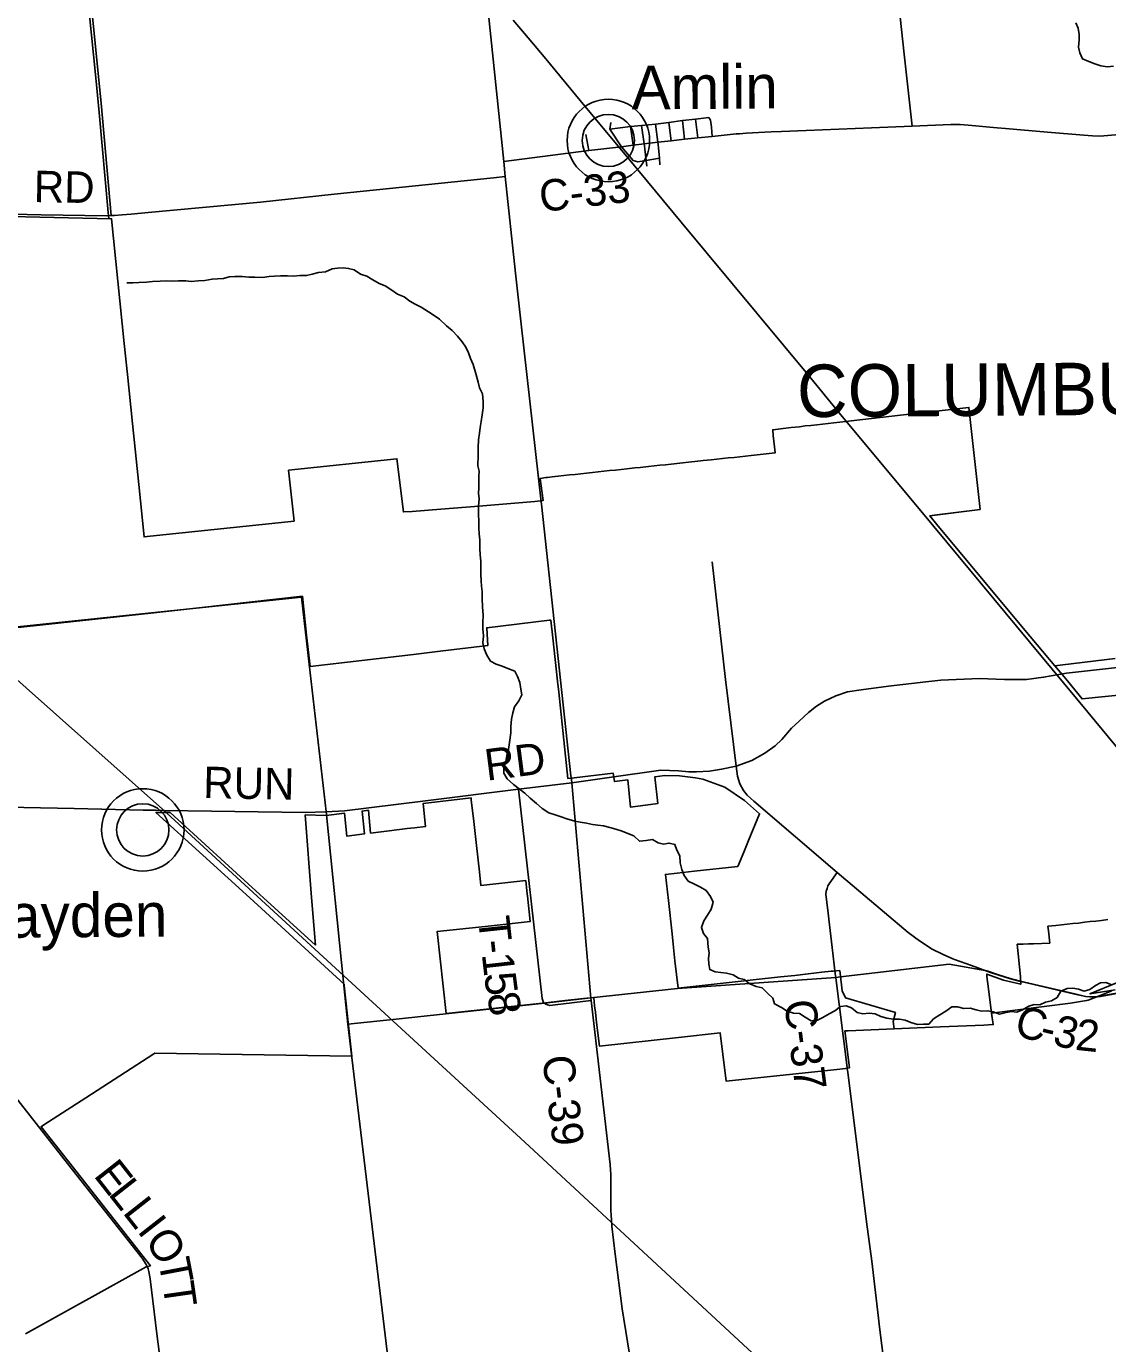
# Model space of a CAD drawing. Extents: x 114604 to 551442, y 316898 to 567001.
# Drawn here: x 149788 to 160095, y 417252 to 429812 of the extents above; entities that cross this region are included whole.
import ezdxf

# ---------------------------------------------------------------- set-up
doc = ezdxf.new("R2010")
doc.units = 0
for name, color, linetype in [('_CIVIL_CONSTRUCTION', 7, 'Continuous'), ('GE_P_Alignment_1000_Bearings', 7, 'Continuous'), ('GE_P_Alignment_1000_Cardinal_Points', 7, 'Continuous'), ('GE_P_Alignment_100_Cardinal_Points', 7, 'Continuous'), ('GE_P_Alignment_100_Stations', 7, 'Continuous'), ('GE_P_Alignment_500_Bearings', 7, 'Continuous'), ('GE_P_Alignment_500_Distances', 7, 'Continuous'), ('GE_X_Alignment', 7, 'Continuous'), ('PM_P_Cells', 7, 'Continuous'), ('PM_P_CL_Double_Solid', 7, 'Continuous'), ('PM_P_Crosswalk', 7, 'Continuous'), ('PM_X_Dotted_Line', 7, 'Continuous'), ('SH_Named_Boundary', 7, 'Continuous')]:
    doc.layers.add(name, color=color, linetype=linetype)

msp = doc.modelspace()

# ---------------------------------------------------------------- linework, layer by layer
at = {"layer": 'GE_P_Alignment_1000_Bearings'}
for points in [[(160299, 422796), (159907, 423274), (158330, 425173), (158010, 425557), (157837, 425765), (157693, 425940), (157535, 426128), (157236, 426492), (156029, 427945), (155540, 428536), (155066, 429106), (154739, 429502), (154570, 429704), (154430, 429872)], [(147203, 425812), (147532, 425512), (151087, 422349), (154540, 419172), (158440, 415556), (161813, 412533), (168064, 407288)]]:
    msp.add_lwpolyline(points, dxfattribs=at)
at = {"layer": 'GE_P_Alignment_1000_Cardinal_Points'}
for p, q in [((156190, 428749), (156166, 428927)), ((155350, 428832), (155358, 428896)), ((155461, 428665), (155350, 428832)), ((155571, 428681), (155548, 428857)), ((155935, 428722), (155911, 428897)), ((156061, 428736), (156042, 428914)), ((155149, 428628), (155121, 428781))]:
    msp.add_line(p, q, dxfattribs=at)
for points in [[(155350, 428832), (155548, 428857), (155653, 428867), (155785, 428879), (155911, 428897), (156042, 428914), (156166, 428927), (156293, 428944)], [(156326, 428763), (156319, 428850), (156308, 428917), (156293, 428944)], [(155683, 428642), (155679, 428674), (155676, 428693), (155653, 428867)], [(155814, 428655), (155811, 428686), (155808, 428708), (155785, 428879)], [(155461, 428665), (155571, 428533), (155616, 428522), (155697, 428534), (155822, 428554)], [(155704, 428480), (155697, 428534), (155683, 428642)], [(155827, 428492), (155822, 428554), (155814, 428655)], [(154755, 420484), (154740, 420488), (154727, 420498), (154717, 420504), (154706, 420544), (154479, 422538)], [(155171, 420524), (154829, 420482), (154779, 420478), (154755, 420484)]]:
    msp.add_lwpolyline(points, dxfattribs=at)
at = {"layer": 'GE_P_Alignment_100_Cardinal_Points'}
for points in [[(158233, 428861), (158155, 429548), (158106, 430017)], [(156554, 422758), (156452, 423586), (156326, 424708)], [(158504, 423577), (158873, 423594), (159111, 423584), (159323, 423586), (159485, 423606), (159704, 423645), (160985, 423789), (161469, 423843), (161726, 423841), (161918, 423801), (162093, 423726), (162294, 423588), (162498, 423488), (162619, 423443), (162737, 423429), (162906, 423412), (164521, 423562)], [(156554, 422758), (156703, 422811), (156827, 422882), (156926, 422952), (156988, 423012), (157082, 423120), (157155, 423188), (157243, 423271), (157321, 423330), (157396, 423379), (157505, 423428), (157614, 423466), (157745, 423487), (158007, 423522), (158362, 423562), (158504, 423577)]]:
    msp.add_lwpolyline(points, dxfattribs=at)
at = {"layer": 'GE_P_Alignment_100_Stations'}
for points in [[(160166, 423786), (159667, 423725), (159592, 423716), (159304, 424055), (158468, 425063), (158400, 425145), (158467, 425154), (158879, 425207), (158773, 426179), (158460, 426143), (158233, 426117), (157651, 426052), (157570, 426042), (157541, 426039), (157486, 426033), (157431, 426026), (157377, 426020), (157322, 426014), (157267, 426008), (157213, 426002), (157158, 425995), (157078, 425986), (157026, 425981), (156902, 425966), (156908, 425912), (156914, 425857), (156920, 425802), (156926, 425747), (156753, 425727), (156698, 425721), (156643, 425715), (156589, 425709), (156534, 425703), (156479, 425698), (156425, 425692), (156370, 425686), (156315, 425680), (156241, 425672), (156189, 425666), (156100, 425657), (156045, 425651), (155990, 425645), (155936, 425639), (155881, 425633), (155826, 425627), (155771, 425621), (155717, 425616), (155638, 425607), (155587, 425602), (155512, 425594), (155457, 425588), (155403, 425582), (155348, 425576), (155293, 425570), (155239, 425564), (155184, 425558), (155129, 425552), (155075, 425547), (155020, 425541), (154965, 425535), (154910, 425529), (154856, 425523), (154801, 425517), (154756, 425512), (154740, 425511), (154687, 425502), (154714, 425290), (154636, 425282), (154102, 425239), (153739, 425210), (153467, 425188), (153382, 425182), (153320, 425689), (152288, 425580), (152341, 425096), (150969, 424951), (150911, 424945), (150860, 425443), (150800, 426027), (150752, 426494), (150722, 426787), (150600, 427978), (150573, 427979), (150567, 428039), (150482, 428992), (150452, 429321), (150259, 431203)], [(149504, 428003), (150600, 427978), (150722, 426787), (150752, 426494), (150800, 426027), (150860, 425443), (150911, 424945), (150969, 424951), (152341, 425096), (152288, 425580), (153320, 425689), (153382, 425182), (153467, 425188), (153739, 425210), (154102, 425239), (154636, 425282), (154714, 425290), (154687, 425502), (154740, 425511), (154756, 425512), (154801, 425517), (154856, 425523), (154910, 425529), (154965, 425535), (155020, 425541), (155075, 425547), (155129, 425552), (155184, 425558), (155239, 425564), (155293, 425570), (155348, 425576), (155403, 425582), (155457, 425588), (155512, 425594), (155587, 425602), (155638, 425607), (155717, 425616), (155771, 425621), (155826, 425627), (155881, 425633), (155936, 425639), (155964, 425642), (155990, 425645), (156045, 425651), (156100, 425657), (156189, 425666), (156241, 425672), (156315, 425680), (156370, 425686), (156425, 425692), (156479, 425698), (156534, 425703), (156589, 425709), (156643, 425715), (156698, 425721), (156753, 425727), (156926, 425747), (156920, 425802), (156914, 425857), (156908, 425912), (156902, 425966), (157026, 425981), (157078, 425986), (157158, 425995), (157213, 426002), (157267, 426008), (157322, 426014), (157377, 426020), (157431, 426026), (157486, 426033), (157541, 426039), (157570, 426042), (157651, 426052), (158233, 426117), (158460, 426143), (158773, 426179), (158879, 425207), (158400, 425145), (158468, 425063), (159304, 424055), (159592, 423716), (159680, 423609), (159711, 423571), (159852, 423400), (160980, 423515)], [(160096, 421295), (160037, 421288), (159982, 421282), (159927, 421276), (159873, 421270), (159818, 421263), (159763, 421257), (159709, 421251), (159654, 421245), (159600, 421238), (159525, 421233), (159530, 421187), (159543, 421072), (159389, 421066), (159339, 421064), (159289, 421062), (159234, 421060), (159263, 420752), (159267, 420679), (159102, 420718), (158942, 420776), (158942, 420766), (158944, 420754), (158959, 420637), (158989, 420405), (159004, 420294), (158916, 420290), (158502, 420272), (158061, 420254), (158052, 420325), (158072, 420411), (157597, 420549), (157565, 420618), (157558, 420673), (157541, 420810), (157479, 420805), (157459, 420803), (157370, 420793), (157320, 420787), (157239, 420779), (157112, 420764), (156977, 420749), (156715, 420721), (156345, 420680), (156000, 420641), (155985, 420771), (155971, 420901), (155957, 421030), (155943, 421160), (155908, 421477), (155880, 421726), (155992, 421738), (156153, 421756), (156569, 421801), (156626, 421939), (156672, 422049), (156778, 422305), (156633, 422432), (156446, 422557), (156237, 422636), (156167, 422647), (156014, 422666), (155873, 422669), (155779, 422658), (155806, 422401), (155546, 422369), (155523, 422627), (155393, 422612), (155383, 422691), (155010, 422646), (154951, 422640), (154864, 423465), (154852, 423570), (154807, 423983), (154788, 424150), (154774, 424149), (154177, 424078), (154180, 424018), (154186, 423908), (153734, 423854), (153477, 423823), (152493, 423708), (152460, 424006), (152419, 424378), (151431, 424268), (150974, 424217), (149562, 424064)], [(149780, 417346), (150931, 417984), (150971, 417996), (150189, 418989), (149929, 419321), (149955, 419339), (150354, 419596), (151004, 420017), (151013, 420023), (151425, 420015), (152891, 419993), (152819, 420668), (152817, 420681), (151917, 421502), (151024, 422318), (151135, 422316), (151160, 422316), (152013, 421536), (152050, 421503), (152544, 421052), (152507, 421506), (152446, 422293), (152647, 422289), (152821, 422310), (152844, 422090), (153011, 422113), (152989, 422331), (153048, 422338), (153070, 422120), (153245, 422142), (153418, 422163), (153488, 422171), (153593, 422184), (153570, 422401), (154027, 422456), (154029, 422437), (154052, 422230), (154078, 422001), (154107, 421751), (154121, 421620), (154549, 421668), (154563, 421539), (154565, 421521), (154592, 421278), (154163, 421231), (153703, 421181), (153732, 420920), (153762, 420660), (153791, 420399), (154677, 420496), (154764, 420506), (154925, 420523), (155100, 420544), (155196, 420553), (155205, 420472), (155212, 420413), (155224, 420314), (155250, 420090), (156003, 420173), (156402, 420215), (156459, 419755), (157515, 419867), (157595, 419876), (157634, 419882), (157590, 420234), (157622, 420235), (158061, 420254), (158502, 420272), (158916, 420290), (159004, 420294), (158989, 420405), (159740, 420498), (159894, 420523), (159909, 420529), (160007, 420566), (160136, 420616)], [(160165, 420627), (159926, 420588), (160190, 420696)]]:
    msp.add_lwpolyline(points, dxfattribs=at)
at = {"layer": 'GE_P_Alignment_500_Bearings'}
for p, q in [((154351, 428382), (154338, 428524)), ((154987, 422600), (155366, 422653))]:
    msp.add_line(p, q, dxfattribs=at)
for points in [[(154338, 428524), (153953, 432244), (153783, 434012), (153716, 434749), (153493, 435495), (153393, 435859), (153264, 436358), (153244, 436435)], [(150596, 428008), (150502, 429081), (150348, 430601), (150185, 432198), (150183, 432219)], [(156586, 428789), (156649, 428793), (156888, 428808), (156987, 428811), (157222, 428819), (157844, 428845), (158233, 428861), (158601, 428875), (158644, 428876), (158689, 428875), (158767, 428869), (159043, 428845), (159121, 428839), (159523, 428805), (159868, 428775), (159950, 428767), (160013, 428766), (160060, 428768), (160463, 428804), (160701, 428825), (161086, 428857), (161867, 428926)], [(154338, 428524), (155149, 428628), (155461, 428665), (155571, 428681), (155676, 428693), (155808, 428708), (155935, 428722), (156061, 428736), (156190, 428749), (156326, 428763), (156555, 428787), (156586, 428789)], [(150700, 428015), (150788, 428022), (150950, 428037), (152021, 428135), (152723, 428211), (154240, 428368), (154351, 428382)], [(154697, 425258), (154694, 425278), (154504, 426972), (154451, 427460), (154351, 428382)], [(147383, 428074), (148441, 428051), (149931, 428016), (150557, 428005), (150596, 428008), (150627, 428009), (150700, 428015)], [(154980, 422652), (154978, 422666), (154697, 425258)], [(155171, 420524), (155169, 420546), (154987, 422600), (154983, 422633), (154980, 422652)], [(155366, 422653), (155836, 422719), (156003, 422713), (156102, 422704), (156176, 422706), (156300, 422711), (156415, 422729), (156554, 422758), (156568, 422664), (156590, 422591), (156624, 422528), (156660, 422482), (156722, 422426), (157518, 421745)], [(152641, 422322), (152647, 422322), (152820, 422333), (153569, 422426), (154479, 422538), (154987, 422600)], [(150949, 417965), (150944, 417982), (150930, 418008), (150891, 418068), (150181, 418971), (149524, 419805), (149292, 420128), (148786, 420900), (148506, 421321), (148462, 421397), (148451, 421440), (148455, 421485), (148461, 421510), (148481, 421582), (148493, 421640), (148495, 421698), (148463, 422362)], [(148463, 422362), (149120, 422376), (150245, 422355), (150902, 422339), (150999, 422339)], [(150999, 422339), (151020, 422338), (151105, 422337)], [(151105, 422337), (152445, 422317), (152641, 422322)], [(157430, 421356), (157410, 421537), (157413, 421566), (157420, 421591), (157429, 421616), (157446, 421647), (157518, 421745)], [(157518, 421745), (158193, 421174), (158301, 421094), (158423, 421015), (158527, 420963), (158619, 420922)], [(157499, 420783), (157468, 421029), (157437, 421299), (157430, 421356)], [(158619, 420922), (158634, 420916), (158797, 420858), (158943, 420804), (158968, 420795)], [(157617, 419842), (157613, 419874), (157611, 419885), (157505, 420741), (157499, 420783)], [(158968, 420795), (159057, 420766), (159168, 420731), (159263, 420707), (159324, 420693)], [(159998, 420560), (160026, 420562), (161008, 420744), (161249, 420791)], [(159324, 420693), (159783, 420585), (159886, 420561), (159964, 420557), (159998, 420560)], [(155356, 418905), (155352, 418962), (155171, 420524)], [(157910, 417494), (157846, 418038), (157795, 418414), (157617, 419842)], [(155361, 418535), (155360, 418574), (155358, 418868), (155356, 418905)], [(155368, 418377), (155363, 418480), (155361, 418518), (155361, 418535)], [(156141, 412699), (155858, 414520), (155797, 415014), (155689, 415878), (155605, 416740), (155468, 417584), (155400, 418105), (155368, 418372), (155368, 418377)], [(151126, 416605), (151031, 417347), (150967, 417870), (150956, 417939), (150949, 417965)], [(158077, 416139), (158027, 416545), (157989, 416861), (157920, 417410), (157910, 417494)]]:
    msp.add_lwpolyline(points, dxfattribs=at)
at = {"layer": 'GE_P_Alignment_500_Distances'}
for points in [[(161007, 420747), (160025, 420565), (159963, 420560), (159885, 420564), (159781, 420587), (159261, 420710), (159167, 420734), (159056, 420768), (158942, 420806), (158583, 420870), (157550, 420750), (157503, 420744), (155996, 420640), (155168, 420549), (154726, 420500), (153787, 420398), (153312, 420346), (152854, 420299), (152815, 420666), (152645, 422325), (152484, 423731), (152411, 424370), (149551, 424070)], [(149551, 424070), (152411, 424370), (152484, 423731), (152645, 422325), (152815, 420666), (152854, 420299), (153740, 412913), (153920, 411510), (153975, 411005), (154211, 409035), (154323, 408056), (154391, 407451), (154483, 406682), (155073, 401675)], [(153740, 412913), (152854, 420299), (153312, 420346), (153787, 420398), (154726, 420500), (155168, 420549), (155996, 420640), (157503, 420744), (157550, 420750), (158583, 420870), (158942, 420806), (159056, 420768), (159167, 420734), (159261, 420710), (159781, 420587), (159885, 420564), (159963, 420560), (160025, 420565), (161007, 420747)]]:
    msp.add_lwpolyline(points, dxfattribs=at)
at = {"layer": 'GE_X_Alignment'}
for centre, radius in [((155336, 428724), 393), ((155336, 428724), 249), ((150898, 422151), 393), ((150898, 422151), 249)]:
    msp.add_circle(centre, radius, dxfattribs=at)
at = {"layer": 'PM_P_Cells'}
for points in [[(159791, 429846), (159814, 429795), (159824, 429735), (159822, 429683), (159817, 429615), (159831, 429559), (159855, 429504), (159914, 429478), (159972, 429455), (160030, 429435), (160092, 429427), (160152, 429432)], [(150745, 427368), (150803, 427366), (150861, 427370), (150935, 427373), (150991, 427381), (151065, 427384), (151121, 427386), (151175, 427384), (151239, 427385), (151307, 427385), (151359, 427381), (151425, 427386), (151489, 427390), (151559, 427403), (151611, 427405), (151667, 427407), (151722, 427424), (151774, 427426), (151846, 427426), (151908, 427421), (151966, 427421), (152038, 427418), (152102, 427426), (152152, 427430), (152212, 427435), (152276, 427435), (152336, 427431), (152394, 427436), (152460, 427436), (152514, 427448), (152572, 427465), (152640, 427473), (152702, 427501), (152754, 427508), (152808, 427510), (152860, 427504), (152914, 427491), (152974, 427451), (153034, 427430), (153092, 427394), (153151, 427359), (153207, 427339), (153271, 427298), (153325, 427260), (153389, 427232), (153442, 427193), (153494, 427163), (153552, 427136), (153620, 427090), (153674, 427055), (153727, 427019), (153793, 426958), (153847, 426914), (153898, 426859), (153942, 426805), (153978, 426755), (154004, 426700), (154023, 426646), (154047, 426588), (154076, 426489), (154096, 426419), (154106, 426365), (154135, 426310), (154141, 426236), (154144, 426174), (154132, 426108), (154124, 426046), (154115, 425987), (154107, 425933), (154097, 425869), (154096, 425797), (154094, 425725), (154093, 425623), (154103, 425572), (154101, 425520), (154102, 425464), (154102, 425410), (154098, 425360), (154103, 425308), (154099, 425239), (154098, 425161), (154102, 425091), (154102, 425031), (154105, 424973), (154111, 424918), (154111, 424832), (154114, 424776), (154120, 424710), (154121, 424648), (154119, 424585), (154123, 424527), (154128, 424475), (154132, 424423), (154132, 424361), (154135, 424276), (154141, 424200), (154140, 424126), (154138, 424068), (154146, 424000), (154139, 423935), (154153, 423877)], [(154153, 423877), (154177, 423817), (154212, 423760), (154266, 423730), (154324, 423712), (154378, 423689), (154444, 423663), (154471, 423612), (154491, 423556), (154503, 423494), (154510, 423438), (154484, 423382), (154442, 423324), (154425, 423268), (154413, 423206), (154407, 423137), (154406, 423075), (154394, 422985), (154385, 422919), (154367, 422859), (154359, 422803), (154340, 422749), (154338, 422691), (154372, 422638), (154431, 422584), (154487, 422543), (154541, 422501), (154592, 422452), (154650, 422404), (154706, 422355), (154770, 422313), (154828, 422294), (154887, 422274), (154939, 422256), (155015, 422235), (155067, 422225), (155127, 422214), (155185, 422202), (155237, 422196), (155289, 422191), (155351, 422173), (155407, 422158), (155467, 422140), (155523, 422116), (155578, 422093), (155632, 422043), (155696, 422050), (155758, 422060), (155810, 422026), (155862, 422015), (155914, 422025), (155970, 422013), (155990, 421958), (156017, 421904), (156019, 421836), (156035, 421773), (156060, 421715), (156098, 421661), (156156, 421634), (156214, 421604), (156267, 421573), (156311, 421517), (156335, 421463), (156316, 421395), (156280, 421337), (156246, 421285), (156223, 421221), (156243, 421164), (156281, 421114), (156288, 421034), (156298, 420978), (156290, 420925), (156293, 420871), (156303, 420819), (156355, 420797), (156409, 420792), (156461, 420784), (156525, 420768), (156576, 420737), (156630, 420725), (156684, 420684), (156746, 420658), (156802, 420646), (156854, 420593), (156905, 420545), (156919, 420494), (156987, 420456), (157039, 420421), (157101, 420405), (157159, 420401), (157212, 420364), (157270, 420330), (157330, 420337), (157380, 420363), (157439, 420397), (157495, 420427), (157547, 420468), (157601, 420474), (157653, 420454), (157707, 420411), (157761, 420397)], [(157761, 420397), (157821, 420403), (157879, 420398), (157932, 420372), (157990, 420357), (158052, 420347), (158110, 420345), (158166, 420338), (158218, 420314), (158282, 420295), (158340, 420299), (158392, 420299), (158436, 420351), (158495, 420388), (158551, 420422), (158609, 420464), (158663, 420464), (158723, 420449), (158783, 420451), (158841, 420434), (158893, 420422), (158953, 420426), (159005, 420415), (159065, 420395), (159127, 420411), (159177, 420418), (159229, 420412), (159283, 420434), (159343, 420470), (159393, 420485), (159449, 420483), (159503, 420509), (159559, 420520), (159614, 420554), (159650, 420612), (159708, 420640), (159762, 420643), (159816, 420633), (159870, 420613), (159924, 420630), (159978, 420666), (160028, 420692), (160078, 420696), (160134, 420675)]]:
    msp.add_lwpolyline(points, dxfattribs=at)
at = {"layer": 'PM_X_Dotted_Line'}
for p, q in [((155336, 428724), (155336, 428724)), ((150898, 422151), (150898, 422151))]:
    msp.add_line(p, q, dxfattribs=at)

# ---------------------------------------------------------------- texts
at = {"layer": '_CIVIL_CONSTRUCTION'}
for s, rotation, p in [('Amlin', 0.4122, (155558, 429020)), ('Hayden', 0.412, (149212, 421120))]:
    msp.add_text(s, height=417, rotation=rotation, dxfattribs=at).set_placement(p)
at = {"layer": 'PM_P_CL_Double_Solid'}
for s, rotation, p in [('RD', 358.9503, (149857, 428137)), ('C-33', 6.7652, (154695, 428040)), ('RD', 7.3531, (154177, 422619)), ('RUN', 358.873, (151472, 422455)), ('C-37', 277.2824, (157011, 420515)), ('C', 346.0835, (159195, 420191)), ('3', 347.3282, (159561, 420101)), ('-', 346.3099, (159435, 420132)), ('2', 353.8496, (159778, 420055)), ('C-39', 276.9414, (154705, 419987)), ('E', 308.1177, (150422, 418855)), ('L', 308.1177, (150561, 418679)), ('L', 308.1117, (150699, 418502)), ('I', 308.0063, (150838, 418326)), ('O', 303.5287, (150910, 418234)), ('T', 280.7995, (151044, 418043)), ('T', 278.0957, (151085, 417826))]:
    msp.add_text(s, height=300, rotation=rotation, dxfattribs=at).set_placement(p)
at = {"layer": 'PM_P_Crosswalk'}
for s, rotation, p in [('T', 276.1257, (154092, 421314)), ('-', 276.1857, (154116, 421091)), ('1', 276.5047, (154129, 420967)), ('5', 277.5314, (154151, 420777)), ('8', 280.2486, (154178, 420579))]:
    msp.add_text(s, height=300, rotation=rotation, dxfattribs=at).set_placement(p)
at = {"layer": 'SH_Named_Boundary'}
msp.add_text('COLUMBUS', height=500, rotation=0.4122, dxfattribs=at).set_placement((157135, 426086))

doc.saveas('drawing.dxf')
